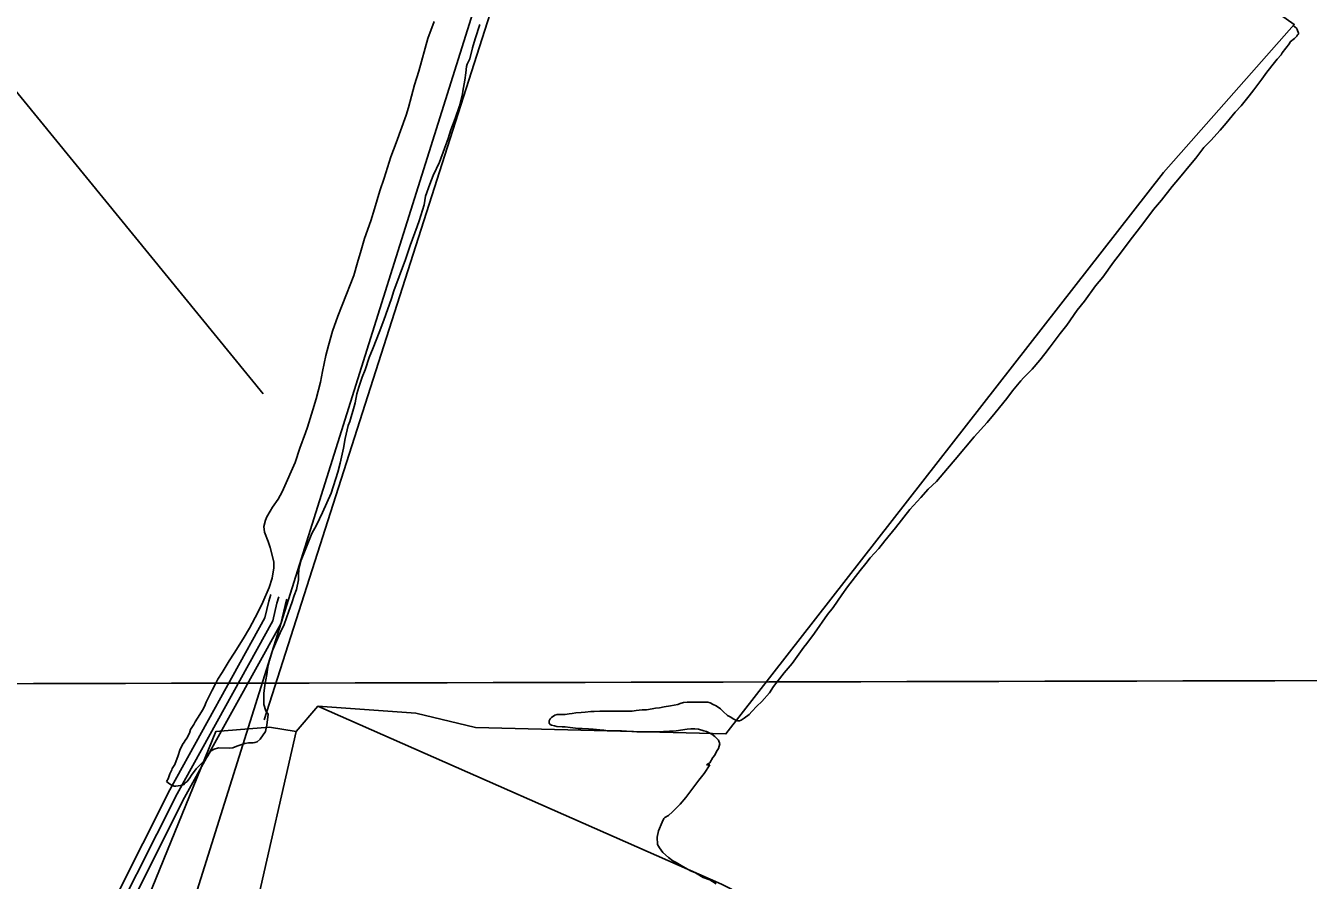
# Model space of a CAD drawing. Extents: x 3355724 to 3393621, y 594744 to 620174.
# Drawn here: x 3365169 to 3367465, y 605849 to 607380 of the extents above; entities that cross this region are included whole.
import ezdxf

# ---------------------------------------------------------------- set-up
doc = ezdxf.new("R2010")
doc.units = 0
for name, color, linetype in [('V-GRID-MAJR', 7, 'Continuous'), ('V-ROAD-CNTR', 7, 'Continuous'), ('V-SITE-VEGE', 7, 'Continuous'), ('V-TOPO-SHOR', 7, 'Continuous'), ('V-UTIL-LINE', 7, 'Continuous')]:
    doc.layers.add(name, color=color, linetype=linetype)

msp = doc.modelspace()

# ---------------------------------------------------------------- linework, layer by layer
at = {"layer": 'V-GRID-MAJR'}
msp.add_spline([(3359834, 606189.7), (3365100.7, 606201.5), (3370367.4, 606214.2), (3375634.1, 606227.6), (3380900.8, 606241.7), (3386167.5, 606256.7), (3391434.2, 606272.4)], degree=3, dxfattribs=at)
at = {"layer": 'V-ROAD-CNTR'}
for points in [[(3365608.1, 606361.6), (3365604.5, 606349.4), (3365597.5, 606319.8), (3365426.9, 606011.5), (3365282.1, 605723.1), (3365159.8, 605480.8), (3365092.5, 605317.2), (3365068.2, 605283.4), (3365052.5, 605271.7), (3364787.5, 605066.8), (3364327.4, 604729), (3364296.5, 604702.4), (3364261.4, 604673.4), (3363762.3, 604219.1), (3363586.7, 604084.1), (3363567, 604065.7), (3363533.9, 604030.6), (3362631.9, 602825.4), (3361819.1, 601774.4), (3361797.9, 601745.3), (3361789.5, 601727.1), (3361787.9, 601713.6), (3361760.1, 601307.1), (3361715, 600678.7)], [(3365622.5, 606357.3), (3365619, 606345.6), (3365611.6, 606314.3), (3365440.1, 606004.5), (3365295.5, 605716.3), (3365173.4, 605474.5), (3365105.7, 605309.9), (3365079, 605272.8), (3365061.6, 605259.8), (3364796.6, 605054.8), (3364336.7, 604717.3), (3364306.1, 604691), (3364271.2, 604662.1), (3363771.9, 604207.6), (3363596.4, 604072.7), (3363577.6, 604055), (3363545.4, 604020.9), (3362643.9, 602816.3), (3361831.1, 601765.4), (3361810.9, 601737.7), (3361804.1, 601723), (3361802.9, 601712.2), (3361775.1, 601306.1), (3361729.5, 600672.3)], [(3365636.8, 606353.1), (3365633.5, 606341.7), (3365625.7, 606308.9), (3365453.4, 605997.5), (3365308.9, 605709.6), (3365187.1, 605468.3), (3365118.9, 605302.6), (3365089.8, 605262.2), (3365070.7, 605247.8), (3364805.6, 605042.8), (3364346.1, 604705.5), (3364315.8, 604679.5), (3364281, 604650.7), (3363781.6, 604196.1), (3363606.1, 604061.3), (3363588.2, 604044.4), (3363556.9, 604011.2), (3362655.8, 602807.2), (3361843.1, 601756.4), (3361823.9, 601730), (3361818.7, 601718.8), (3361817.8, 601710.9), (3361790, 601305), (3361746.2, 600694.2)]]:
    msp.add_lwpolyline(points, dxfattribs=at)
at = {"layer": 'V-SITE-VEGE'}
for p, q in [((3365900.2, 607388), (3365889.3, 607357.1)), ((3365974, 607356.5), (3365982.1, 607382.3)), ((3367438, 607380.4), (3367443.7, 607375.8)), ((3367443.7, 607375.8), (3367445.4, 607373.5)), ((3367445.4, 607373.5), (3367447.7, 607367.2)), ((3365889.3, 607357.1), (3365872.7, 607298.7)), ((3365968.9, 607340.5), (3365974, 607356.5)), ((3367432.8, 607351.2), (3367431.7, 607348.3)), ((3367440.3, 607357.5), (3367432.8, 607351.2)), ((3367444.3, 607361.5), (3367440.3, 607357.5)), ((3367446, 607363.8), (3367444.3, 607361.5)), ((3367447.7, 607364.9), (3367446, 607363.8)), ((3367447.7, 607367.2), (3367447.7, 607364.9)), ((3365964.3, 607321), (3365968.9, 607340.5)), ((3367416.2, 607328.3), (3367409.3, 607320.3)), ((3367418.5, 607331.7), (3367416.2, 607328.3)), ((3367431.7, 607348.3), (3367418.5, 607331.7)), ((3365956.8, 607295.8), (3365958.5, 607307.3)), ((3365958.5, 607307.3), (3365959.7, 607311.3)), ((3365959.7, 607311.3), (3365964.3, 607321)), ((3367404.8, 607314.6), (3367391, 607296.8)), ((3367409.3, 607320.3), (3367404.8, 607314.6)), ((3365872.7, 607298.7), (3365865.2, 607274.1)), ((3365951.7, 607263.2), (3365955.1, 607282.7)), ((3365955.1, 607282.7), (3365956.8, 607295.8)), ((3367381.8, 607284.8), (3367375, 607275.1)), ((3367391, 607296.8), (3367381.8, 607284.8)), ((3365865.2, 607274.1), (3365854.3, 607234)), ((3365945.9, 607236.9), (3365951.1, 607257.5)), ((3365951.1, 607257.5), (3365951.7, 607263.2)), ((3367367.5, 607265.4), (3367359.5, 607254.5)), ((3367375, 607275.1), (3367367.5, 607265.4)), ((3365854.3, 607234), (3365850.3, 607220.3)), ((3365937.9, 607214), (3365945.9, 607236.9)), ((3367344.6, 607236.7), (3367334.3, 607225.3)), ((3367359.5, 607254.5), (3367344.6, 607236.7)), ((3365850.3, 607220.3), (3365832.5, 607170.5)), ((3365929.9, 607193.9), (3365937.9, 607214)), ((3367334.3, 607225.3), (3367318.2, 607205.8)), ((3365925.3, 607178.5), (3365929.9, 607193.9)), ((3367307.4, 607193.2), (3367290.7, 607174.4)), ((3367318.2, 607205.8), (3367307.4, 607193.2)), ((3365832.5, 607170.5), (3365822.8, 607145.3)), ((3365909.8, 607136.1), (3365925.3, 607178.5)), ((3367290.7, 607174.4), (3367278.1, 607161.8)), ((3365822.8, 607145.3), (3365810.7, 607107)), ((3367263.8, 607142.9), (3367254.1, 607131.4)), ((3367278.1, 607161.8), (3367263.8, 607142.9)), ((3365898.3, 607112.1), (3365909.8, 607136.1)), ((3367254.1, 607131.4), (3367234.6, 607108)), ((3365810.7, 607107), (3365803.3, 607084.6)), ((3365885.1, 607074.9), (3365892.6, 607096.6)), ((3365892.6, 607096.6), (3365898.3, 607112.1)), ((3367234.6, 607108), (3367221.4, 607092)), ((3365803.3, 607084.6), (3365793.5, 607052)), ((3365882.3, 607059.4), (3365885.1, 607074.9)), ((3367221.4, 607092), (3367202, 607067.9)), ((3365793.5, 607052), (3365786.7, 607030.8)), ((3365873.7, 607030.8), (3365882.3, 607059.4)), ((3367188.2, 607051.3), (3367170.4, 607027.9)), ((3367202, 607067.9), (3367188.2, 607051.3)), ((3365786.7, 607030.8), (3365775.8, 606999.3)), ((3365869.7, 607020.5), (3365873.7, 607030.8)), ((3367170.4, 607027.9), (3367159, 607012.4)), ((3365857.1, 606986.7), (3365869.7, 607020.5)), ((3367159, 607012.4), (3367146.4, 606996.4)), ((3365775.8, 606999.3), (3365769.5, 606978.2)), ((3365849, 606961.5), (3365857.1, 606986.7)), ((3367146.4, 606996.4), (3367128.6, 606972.9)), ((3365769.5, 606978.2), (3365763.1, 606955.8)), ((3365828.4, 606905.4), (3365849, 606961.5)), ((3367128.6, 606972.9), (3367116.6, 606956.9)), ((3365763.1, 606955.8), (3365756.3, 606932.9)), ((3367116.6, 606956.9), (3367097.1, 606930)), ((3365756.3, 606932.9), (3365743.7, 606899.2)), ((3367083.9, 606914), (3367064.5, 606887.1)), ((3367097.1, 606930), (3367083.9, 606914)), ((3365743.7, 606899.2), (3365728.2, 606859.7)), ((3365810, 606852.8), (3365823.8, 606891.7)), ((3365823.8, 606891.7), (3365828.4, 606905.4)), ((3367051.3, 606870.5), (3367032.9, 606844.1)), ((3367064.5, 606887.1), (3367051.3, 606870.5)), ((3365728.2, 606859.7), (3365718.4, 606833.3)), ((3365802, 606831), (3365810, 606852.8)), ((3367032.9, 606844.1), (3367020.9, 606828.7)), ((3365718.4, 606833.3), (3365711, 606807.6)), ((3365791.1, 606803), (3365802, 606831)), ((3367020.9, 606828.7), (3367003.2, 606805.2)), ((3365711, 606807.6), (3365706.4, 606789.3)), ((3365783.7, 606785.8), (3365791.1, 606803)), ((3367003.2, 606805.2), (3366993.4, 606792.6)), ((3365706.4, 606789.3), (3365700.6, 606760.6)), ((3365776.8, 606764), (3365783.7, 606785.8)), ((3366984.3, 606781.2), (3366970.5, 606765.2)), ((3366993.4, 606792.6), (3366984.3, 606781.2)), ((3365700.6, 606760.6), (3365696.6, 606741.7)), ((3365771.6, 606750.9), (3365776.8, 606764)), ((3366970.5, 606765.2), (3366955, 606749.7)), ((3365696.6, 606741.7), (3365689.2, 606712)), ((3365761.9, 606721.1), (3365765.3, 606732.5)), ((3365765.3, 606732.5), (3365771.6, 606750.9)), ((3366950.5, 606744), (3366935.6, 606726.2)), ((3366955, 606749.7), (3366950.5, 606744)), ((3365689.2, 606712), (3365683.4, 606691.9)), ((3365759, 606704.5), (3365761.9, 606721.1)), ((3366925.2, 606712.5), (3366904.6, 606686.8)), ((3366935.6, 606726.2), (3366925.2, 606712.5)), ((3365683.4, 606691.9), (3365673.7, 606661)), ((3365749.3, 606671.3), (3365757.3, 606698.2)), ((3365757.3, 606698.2), (3365759, 606704.5)), ((3366904.6, 606686.8), (3366890.3, 606669.6)), ((3365673.7, 606661), (3365670.2, 606650.7)), ((3365741.2, 606641), (3365746.4, 606664.4)), ((3365746.4, 606664.4), (3365749.3, 606671.3)), ((3366890.3, 606669.6), (3366866.8, 606643.8)), ((3365670.2, 606650.7), (3365659.9, 606623.8)), ((3365737.8, 606623.8), (3365741.2, 606641)), ((3366866.8, 606643.8), (3366833, 606603.2)), ((3365659.9, 606623.8), (3365651.3, 606598.1)), ((3365732.1, 606596.9), (3365737.8, 606623.8)), ((3365651.3, 606598.1), (3365644.4, 606581.5)), ((3365728, 606580.3), (3365732.1, 606596.9)), ((3366833, 606603.2), (3366819.3, 606587.2)), ((3365644.4, 606581.5), (3365638.1, 606566.6)), ((3365716, 606543.1), (3365728, 606580.3)), ((3366819.3, 606587.2), (3366799.8, 606563.7)), ((3365628.4, 606545.4), (3365621, 606532.2)), ((3365638.1, 606566.6), (3365628.4, 606545.4)), ((3366784.9, 606550), (3366771.7, 606535.1)), ((3366799.8, 606563.7), (3366784.9, 606550)), ((3365621, 606532.2), (3365611.2, 606517.9)), ((3365700.5, 606508.2), (3365716, 606543.1)), ((3366771.7, 606535.1), (3366751.7, 606513.4)), ((3365600.9, 606500.8), (3365598.6, 606494.5)), ((3365606.6, 606510.5), (3365600.9, 606500.8)), ((3365611.2, 606517.9), (3365606.6, 606510.5)), ((3365689.6, 606485.3), (3365700.5, 606508.2)), ((3366751.7, 606513.4), (3366725.9, 606480.7)), ((3365598.6, 606494.5), (3365595.7, 606483)), ((3365595.7, 606483), (3365596.9, 606473.3)), ((3365681.6, 606470.9), (3365689.6, 606485.3)), ((3366725.9, 606480.7), (3366707, 606457.3)), ((3365596.9, 606473.3), (3365603.2, 606456.1)), ((3365603.2, 606456.1), (3365606.6, 606445.8)), ((3365667.3, 606434.9), (3365681.6, 606470.9)), ((3366707, 606457.3), (3366696.1, 606443.5)), ((3365606.6, 606445.8), (3365613.5, 606420)), ((3365662.1, 606422.9), (3365667.3, 606434.9)), ((3366696.1, 606443.5), (3366680.6, 606426.9)), ((3365613.4, 606409.1), (3365610.6, 606390.8)), ((3365613.5, 606420), (3365613.4, 606409.1)), ((3365658.1, 606406.3), (3365662.1, 606422.9)), ((3366673.2, 606417.2), (3366662.9, 606404.1)), ((3366680.6, 606426.9), (3366673.2, 606417.2)), ((3365610.6, 606390.8), (3365604.8, 606374.2)), ((3365654.1, 606370.2), (3365657.5, 606387.4)), ((3365657.5, 606395.4), (3365658.1, 606406.3)), ((3365657.5, 606387.4), (3365657.5, 606395.4)), ((3366662.9, 606404.1), (3366640.5, 606374.9)), ((3365604.8, 606374.2), (3365593.4, 606347.9)), ((3365649.5, 606359.3), (3365654.1, 606370.2)), ((3366640.5, 606374.9), (3366630.2, 606360.6)), ((3365593.4, 606347.9), (3365584.8, 606329)), ((3365640.3, 606331.3), (3365645.5, 606346.2)), ((3365645.5, 606346.2), (3365649.5, 606359.3)), ((3366614.8, 606338.2), (3366604.4, 606325.6)), ((3366630.2, 606360.6), (3366614.8, 606338.2)), ((3365584.8, 606329), (3365569.9, 606301)), ((3365631.7, 606307.8), (3365640.3, 606331.3)), ((3366604.4, 606325.6), (3366581, 606292.4)), ((3365569.9, 606301), (3365558.4, 606282.1)), ((3365616.2, 606273.5), (3365624.8, 606292.9)), ((3365624.8, 606292.9), (3365631.7, 606307.8)), ((3366581, 606292.4), (3366567.2, 606273.6)), ((3365558.4, 606282.1), (3365542.4, 606256.3)), ((3365611.1, 606260.9), (3365616.2, 606273.5)), ((3366567.2, 606273.6), (3366562.1, 606267.3)), ((3365542.4, 606256.3), (3365533.2, 606242.6)), ((3365605.4, 606243.1), (3365611.1, 606260.9)), ((3366562.1, 606267.3), (3366540.9, 606237.5)), ((3365533.2, 606242.6), (3365520.6, 606221.4)), ((3365600.8, 606217.9), (3365602.5, 606231.1)), ((3365602.5, 606231.1), (3365605.4, 606243.1)), ((3366540.9, 606237.5), (3366527.1, 606220.9)), ((3365509.1, 606201.4), (3365502.8, 606189.9)), ((3365513.2, 606210), (3365509.1, 606201.4)), ((3365520.6, 606221.4), (3365513.2, 606210)), ((3365597.3, 606199), (3365600.8, 606217.9)), ((3366527.1, 606220.9), (3366507.6, 606196.3)), ((3365498.8, 606181.9), (3365492, 606168.7)), ((3365502.8, 606189.9), (3365498.8, 606181.9)), ((3365595.6, 606184.2), (3365597.3, 606199)), ((3365595.6, 606164.1), (3365595.6, 606184.2)), ((3366500.7, 606185.4), (3366487, 606170)), ((3366507.6, 606196.3), (3366500.7, 606185.4)), ((3365485.6, 606154.4), (3365481.1, 606146.4)), ((3365489.1, 606160.7), (3365485.6, 606154.4)), ((3365492, 606168.7), (3365489.1, 606160.7)), ((3365599, 606153.2), (3365595.6, 606164.1)), ((3366272.9, 606154.6), (3366262, 606153.5)), ((3366280.3, 606154.6), (3366272.9, 606154.6)), ((3366290.6, 606156.3), (3366280.3, 606154.6)), ((3366296.3, 606157.5), (3366290.6, 606156.3)), ((3366303.8, 606158.6), (3366296.3, 606157.5)), ((3366311.8, 606160.3), (3366303.8, 606158.6)), ((3366323.3, 606162), (3366311.8, 606160.3)), ((3366336.4, 606164.3), (3366323.3, 606162)), ((3366340.4, 606166), (3366336.4, 606164.3)), ((3366346.7, 606167.8), (3366340.4, 606166)), ((3366353, 606168.3), (3366346.7, 606167.8)), ((3366390.2, 606168.3), (3366353, 606168.3)), ((3366394.2, 606167.2), (3366390.2, 606168.3)), ((3366400, 606164.3), (3366394.2, 606167.2)), ((3366405.1, 606162), (3366400, 606164.3)), ((3366413.1, 606156.3), (3366405.1, 606162)), ((3366417.7, 606151.7), (3366413.1, 606156.3)), ((3366477.8, 606161.4), (3366469.2, 606151.7)), ((3366487, 606170), (3366477.8, 606161.4)), ((3365472.5, 606133.3), (3365470.2, 606128.7)), ((3365481.1, 606146.4), (3365472.5, 606133.3)), ((3365603, 606146.9), (3365599, 606153.2)), ((3365600.7, 606127.5), (3365603, 606146.9)), ((3366108, 606138.7), (3366106.3, 606135.2)), ((3366106.3, 606135.2), (3366106.3, 606130.7)), ((3366110.3, 606141), (3366108, 606138.7)), ((3366116.6, 606145), (3366110.3, 606141)), ((3366120.6, 606146.7), (3366116.6, 606145)), ((3366134.9, 606146.7), (3366120.6, 606146.7)), ((3366141.8, 606147.8), (3366134.9, 606146.7)), ((3366147.5, 606148.4), (3366141.8, 606147.8)), ((3366153.8, 606149.5), (3366147.5, 606148.4)), ((3366163.5, 606150.1), (3366153.8, 606149.5)), ((3366170.4, 606150.7), (3366163.5, 606150.1)), ((3366180.7, 606151.8), (3366170.4, 606150.7)), ((3366187, 606151.8), (3366180.7, 606151.8)), ((3366196.7, 606152.4), (3366187, 606151.8)), ((3366254.5, 606152.3), (3366196.7, 606152.4)), ((3366262, 606153.5), (3366254.5, 606152.3)), ((3366425.2, 606144.8), (3366417.7, 606151.7)), ((3366430.3, 606142), (3366425.2, 606144.8)), ((3366436.6, 606137.9), (3366430.3, 606142)), ((3366438.9, 606136.8), (3366436.6, 606137.9)), ((3366441.2, 606136.2), (3366438.9, 606136.8)), ((3366444, 606135.1), (3366441.2, 606136.2)), ((3366446.9, 606135.1), (3366444, 606135.1)), ((3366449.8, 606136.2), (3366446.9, 606135.1)), ((3366455.5, 606139.6), (3366449.8, 606136.2)), ((3366464.1, 606146.5), (3366455.5, 606139.6)), ((3366469.2, 606151.7), (3366464.1, 606146.5)), ((3365462.2, 606113.2), (3365457.6, 606104.1)), ((3365464.4, 606119.5), (3365462.2, 606113.2)), ((3365470.2, 606128.7), (3365464.4, 606119.5)), ((3365588.7, 606102.3), (3365598.4, 606116)), ((3365598.4, 606116), (3365600.7, 606127.5)), ((3366106.3, 606130.7), (3366108, 606128.4)), ((3366108, 606128.4), (3366110.3, 606127.2)), ((3366110.3, 606127.2), (3366116, 606126.1)), ((3366116, 606126.1), (3366120, 606124.9)), ((3366120, 606124.9), (3366129.2, 606124.4)), ((3366129.2, 606124.4), (3366134.9, 606124.3)), ((3366134.9, 606124.3), (3366143.5, 606123.2)), ((3366143.5, 606123.2), (3366158.3, 606121.5)), ((3366158.3, 606121.5), (3366165.2, 606121.5)), ((3366165.2, 606121.5), (3366176.7, 606120.9)), ((3366176.7, 606120.9), (3366184.7, 606120.3)), ((3366184.7, 606120.3), (3366196.7, 606119.2)), ((3366196.7, 606119.2), (3366204.1, 606118.6)), ((3366204.1, 606118.6), (3366211.6, 606117.4)), ((3366211.6, 606117.4), (3366221.9, 606117.4)), ((3366221.9, 606117.4), (3366235.6, 606116.9)), ((3366235.6, 606116.9), (3366263.1, 606115.1)), ((3366263.1, 606115.1), (3366299.8, 606115.1)), ((3366299.8, 606115.1), (3366321.5, 606116.8)), ((3366321.5, 606116.8), (3366333.5, 606117.4)), ((3366333.5, 606117.4), (3366353, 606120.2)), ((3366353, 606120.2), (3366359.9, 606120.8)), ((3366359.9, 606120.8), (3366366.7, 606120.8)), ((3366366.7, 606120.8), (3366373.6, 606120.2)), ((3366373.6, 606120.2), (3366383.3, 606117.4)), ((3366383.3, 606117.4), (3366387.9, 606116.2)), ((3366387.9, 606116.2), (3366397.1, 606111.1)), ((3366397.1, 606111.1), (3366402.8, 606107)), ((3365450.1, 606092.6), (3365445, 606082.3)), ((3365453, 606096.6), (3365450.1, 606092.6)), ((3365454.7, 606100.1), (3365453, 606096.6)), ((3365457.6, 606104.1), (3365454.7, 606100.1)), ((3365506.8, 606084.6), (3365514.2, 606086.9)), ((3365514.2, 606086.9), (3365534.3, 606086.3)), ((3365534.3, 606086.3), (3365540, 606086.9)), ((3365540, 606086.9), (3365547.4, 606089.7)), ((3365547.4, 606089.7), (3365561.2, 606094.3)), ((3365561.2, 606094.3), (3365568.1, 606095.4)), ((3365568.1, 606095.4), (3365576.1, 606095.4)), ((3365576.1, 606095.4), (3365579.5, 606096)), ((3365579.5, 606096), (3365583.5, 606097.7)), ((3365583.5, 606097.7), (3365588.7, 606102.3)), ((3366402.8, 606107), (3366409.1, 606100.7)), ((3366409.1, 606100.7), (3366411.4, 606093.9)), ((3366411.4, 606093.9), (3366409.1, 606085.3)), ((3365442.1, 606073.2), (3365436.4, 606057.1)), ((3365445, 606082.3), (3365442.1, 606073.2)), ((3365482.2, 606057.1), (3365490.8, 606066.3)), ((3365490.8, 606066.3), (3365495.3, 606072.6)), ((3365495.3, 606072.6), (3365499.9, 606080.6)), ((3365499.9, 606080.6), (3365506.8, 606084.6)), ((3366399.4, 606069.3), (3366393.6, 606060.1)), ((3366402.8, 606073.8), (3366399.4, 606069.3)), ((3366405.7, 606080.1), (3366402.8, 606073.8)), ((3366409.1, 606085.3), (3366405.7, 606080.1)), ((3365427.2, 606040), (3365424.3, 606031.4)), ((3365430.6, 606047.4), (3365427.2, 606040)), ((3365431.2, 606049.7), (3365430.6, 606047.4)), ((3365436.4, 606057.1), (3365431.2, 606049.7)), ((3365466.1, 606037.7), (3365474.1, 606049.1)), ((3365474.1, 606049.1), (3365482.2, 606057.1)), ((3366383.9, 606040.6), (3366374.1, 606028.6)), ((3366393.6, 606056.1), (3366383.9, 606040.6)), ((3366393.6, 606060.1), (3366387.9, 606056.1)), ((3366387.9, 606056.1), (3366393.6, 606056.1)), ((3365424.3, 606031.4), (3365421.5, 606026.2)), ((3365421.5, 606026.2), (3365426.6, 606022.2)), ((3365426.6, 606022.2), (3365429.5, 606020.5)), ((3365429.5, 606020.5), (3365435.2, 606018.2)), ((3365435.2, 606018.2), (3365438.1, 606018.2)), ((3365438.1, 606018.2), (3365446.1, 606019.3)), ((3365446.1, 606019.3), (3365451.8, 606020.5)), ((3365451.8, 606020.5), (3365454.7, 606023.9)), ((3365454.7, 606023.9), (3365458.1, 606026.2)), ((3365458.1, 606026.2), (3365462.7, 606033.1)), ((3365462.7, 606033.1), (3365466.1, 606037.7)), ((3366374.1, 606028.6), (3366350.7, 605997.7)), ((3366350.7, 605997.7), (3366340.9, 605985.7)), ((3366327.2, 605972), (3366319.7, 605965.7)), ((3366340.9, 605985.7), (3366327.2, 605972)), ((3366308.3, 605953.7), (3366302, 605938.2)), ((3366311.7, 605959.9), (3366308.3, 605953.7)), ((3366313.4, 605961.7), (3366311.7, 605959.9)), ((3366319.7, 605965.7), (3366313.4, 605961.7)), ((3366302, 605938.2), (3366299.7, 605926.7)), ((3366299.7, 605926.7), (3366300.2, 605913.6)), ((3366300.2, 605913.6), (3366303.7, 605907.3)), ((3366303.7, 605907.3), (3366309.4, 605899.3)), ((3366309.4, 605899.3), (3366319.7, 605890.1)), ((3366319.7, 605890.1), (3366327.7, 605884.4)), ((3366327.7, 605884.4), (3366333.4, 605881.5)), ((3366333.4, 605881.5), (3366342.6, 605875.8)), ((3366342.6, 605875.8), (3366359.2, 605866.6)), ((3366359.2, 605866.6), (3366368.3, 605862.6)), ((3366368.3, 605862.6), (3366382.1, 605854.6)), ((3366382.1, 605854.6), (3366393.5, 605850)), ((3366393.5, 605850), (3366405, 605843.1))]:
    msp.add_line(p, q, dxfattribs=at)
at = {"layer": 'V-TOPO-SHOR'}
msp.add_line((3366538.7, 609086.4), (3365595.8, 606136.9), dxfattribs=at)
for points in [[(3364630, 609639), (3364607.2, 609558.1), (3364548, 609478.8), (3364440.6, 608944.2), (3364372.6, 608439.3), (3364810.2, 607619.1), (3365078, 607352.7), (3365594.3, 606720.7)], [(3367073.4, 608705.1), (3366695.4, 607922.8), (3366712.6, 607897.2), (3367140.3, 607595.2), (3367439.8, 607382.5), (3367205.6, 607117.1), (3366422.7, 606111.7), (3365974.3, 606123.4), (3365867.5, 606148.7), (3365692.4, 606161.1), (3365653.3, 606116.1)], [(3365692.4, 606161.1), (3366414.8, 605842.7), (3366940.7, 605575.1), (3367201.5, 605434.9)], [(3361722.1, 600193.7), (3361681.5, 600417.3), (3361729.2, 600521.3), (3361752.8, 600657.1), (3361776, 600968.8), (3361806.3, 601576.1), (3361821.9, 601719.9), (3363143.6, 603481), (3363916.4, 604306), (3364259.2, 604586.5), (3364522.3, 604794.9), (3365000.8, 605139.7), (3365064.5, 605195.8), (3365152.1, 605307.9), (3365382.5, 605803.8), (3365509.5, 606115.7), (3365605.4, 606124), (3365653.3, 606116.1), (3365511.2, 605492.6), (3365304.1, 605236.4), (3364929.5, 604883.8), (3364427.5, 604395.2), (3364036.9, 604050.6), (3363893.7, 603802.6)]]:
    msp.add_lwpolyline(points, dxfattribs=at)
at = {"layer": 'V-UTIL-LINE'}
msp.add_lwpolyline([(3366247.6, 608289.7), (3365230.6, 605050.9), (3364059.1, 603912.9), (3362653, 601628.6), (3361928.5, 600142.8)], dxfattribs=at)

doc.saveas('drawing.dxf')
